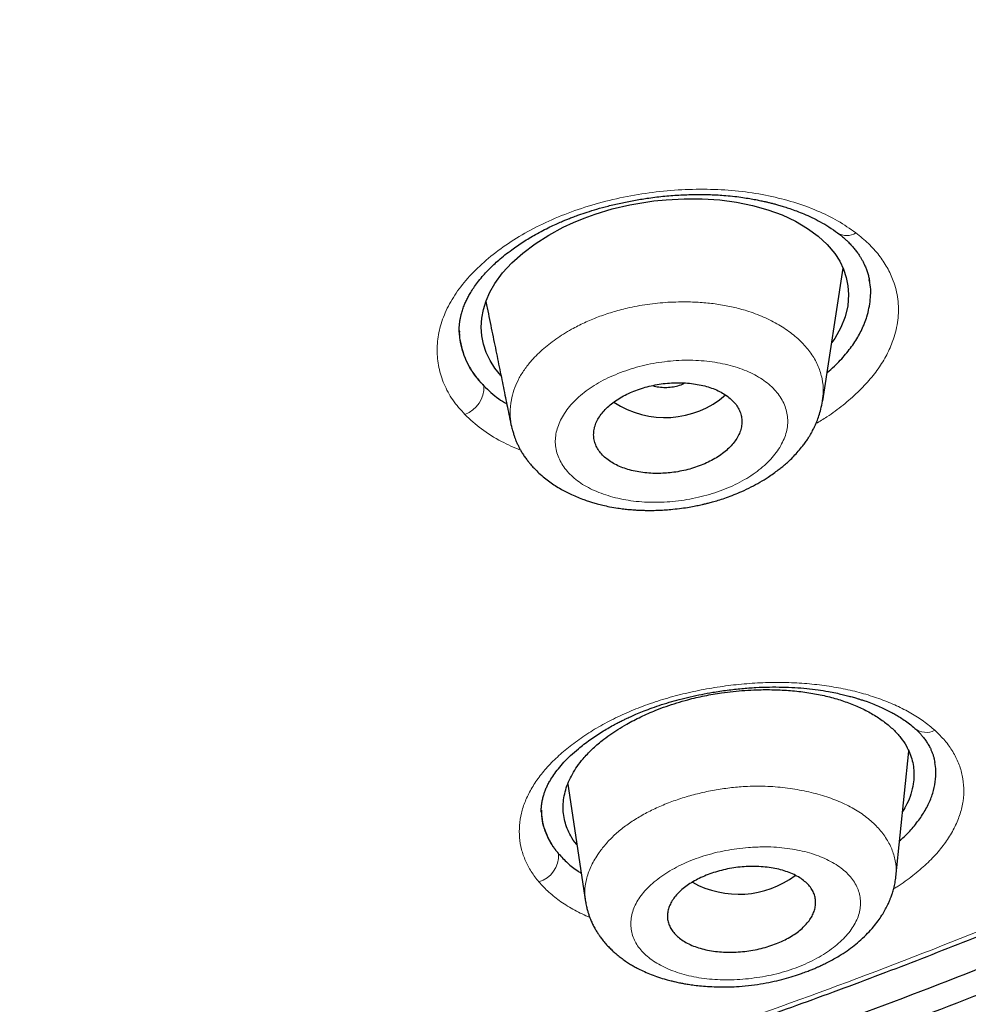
# Model space of a CAD drawing. Header units: millimetres. Extents: x 8 to 1170, y 12 to 886.
# Tile 289 of 656: x 782 to 794, y 794 to 806. Entities that reach past the tile are written whole.
import ezdxf

# ---------------------------------------------------------------- set-up
doc = ezdxf.new("R2010")
doc.units = ezdxf.units.MM

msp = doc.modelspace()

# ---------------------------------------------------------------- linework, layer by layer
at = {"color": 7, "linetype": 'Continuous', "lineweight": 30}
for p, q in [((792.098, 800.965), (792.344, 802.572)), ((787.693, 801.809), (787.693, 801.8)), ((792.243, 801.723), (792.207, 801.673)), ((792.091, 800.966), (792.09, 800.96)), ((788.324, 800.665), (788.323, 800.677)), ((792.983, 795.195), (793.139, 796.723)), ((789.006, 796.322), (789.223, 794.898)), ((788.688, 795.995), (788.688, 795.985)), ((792.98, 795.201), (792.979, 795.195))]:
    msp.add_line(p, q, dxfattribs=at)
at = {"color": 8, "linetype": 'Continuous', "lineweight": 0}
msp.add_line((788.016, 802.162), (788.013, 802.165), dxfattribs=at)
at = {"color": 7, "linetype": 'Continuous', "lineweight": 30, "flags": 128}
msp.add_lwpolyline([(788.197, 801.273), (788.197, 801.274), (788.125, 801.362), (788.065, 801.455), (788.018, 801.551), (787.985, 801.651), (787.965, 801.753), (787.958, 801.859), (787.965, 801.967), (787.985, 802.074), (788.018, 802.179), (788.064, 802.284), (788.124, 802.388), (788.218, 802.516), (788.331, 802.639), (788.462, 802.757), (788.612, 802.87), (788.777, 802.975), (788.953, 803.07), (789.077, 803.127), (789.206, 803.18), (789.34, 803.228), (789.546, 803.291), (789.758, 803.34), (789.903, 803.367), (790.05, 803.388), (790.2, 803.403), (790.418, 803.415), (790.635, 803.414), (790.848, 803.4), (791.051, 803.373), (791.247, 803.333), (791.431, 803.281), (791.604, 803.218), (791.765, 803.142), (791.912, 803.056), (792.041, 802.963), (792.151, 802.861), (792.243, 802.751), (792.303, 802.658), (792.349, 802.561), (792.383, 802.462), (792.403, 802.36), (792.41, 802.254), (792.4, 802.119), (792.369, 801.986), (792.317, 801.854), (792.243, 801.723), (792.243, 801.723)], dxfattribs=at)
at = {"color": 8, "linetype": 'Continuous', "lineweight": 0}
for centre, radius, start, end in [((792.387, 803.169), 0.201, 237.13, 303.7405), ((787.633, 801.134), 0.358, 290.9184, 2.1259), ((793.352, 797.171), 0.222, 231.3163, 297.6618), ((788.56, 795.459), 0.336, 286.737, 3.2644)]:
    msp.add_arc(centre, radius, start, end, dxfattribs=at)
at = {"color": 7, "linetype": 'Continuous', "lineweight": 30}
for centre, radius, start, end in [((790.185, 801.888), 1.124, 236.4918, 310.8005), ((791.078, 796.134), 1.146, 240.7306, 306.8262)]:
    msp.add_arc(centre, radius, start, end, dxfattribs=at)
for points, knots in [([(767.643, 873.98), (768.5, 873.977), (770.215, 873.972), (772.782, 873.862), (775.337, 873.677), (777.878, 873.413), (780.398, 873.069), (782.894, 872.648), (785.497, 872.122), (788.198, 871.476), (790.979, 870.694), (793.699, 869.81), (796.351, 868.828), (798.929, 867.75), (801.308, 866.635), (803.495, 865.5), (805.5, 864.361), (807.433, 863.16), (809.29, 861.899), (811.068, 860.58), (812.764, 859.205), (814.374, 857.778), (815.896, 856.301), (817.327, 854.777), (818.666, 853.209), (819.908, 851.6), (821.053, 849.953), (822.096, 848.27), (823.088, 846.46), (824.005, 844.519), (824.823, 842.447), (825.496, 840.347), (826.021, 838.223), (826.398, 836.081), (826.613, 834.028), (826.69, 832.073), (826.651, 830.218), (826.5, 828.365), (826.237, 826.518), (825.865, 824.678), (825.383, 822.851), (824.794, 821.039), (824.097, 819.245), (823.295, 817.474), (822.387, 815.728), (821.374, 814.011), (820.26, 812.326), (819.046, 810.677), (817.663, 808.976), (816.094, 807.235), (814.323, 805.467), (812.433, 803.763), (810.426, 802.13), (808.315, 800.566), (806.819, 799.59), (806.072, 799.102)], [0, 0, 0, 0, 0.017859, 0.035717, 0.053574, 0.07143, 0.089287, 0.107143, 0.125, 0.145832, 0.166666, 0.1875, 0.208333, 0.229166, 0.249999, 0.267856, 0.285713, 0.303571, 0.321429, 0.339287, 0.357144, 0.375001, 0.392858, 0.410715, 0.428572, 0.446429, 0.464286, 0.482143, 0.500002, 0.520835, 0.541668, 0.562501, 0.583334, 0.604167, 0.624999, 0.642856, 0.660713, 0.678571, 0.696428, 0.714286, 0.732144, 0.750003, 0.76786, 0.785718, 0.803575, 0.821433, 0.839289, 0.857146, 0.875003, 0.895835, 0.916668, 0.9375, 0.958333, 0.979167, 1, 1, 1, 1]), ([(766.714, 788.678), (767.321, 788.685), (768.534, 788.7), (770.35, 788.776), (772.161, 788.889), (773.966, 789.045), (775.764, 789.241), (777.554, 789.478), (779.281, 789.747), (780.943, 790.043), (782.541, 790.364), (784.126, 790.717), (785.696, 791.102), (787.253, 791.52), (788.845, 791.984), (790.467, 792.499), (792.114, 793.065), (793.731, 793.667), (795.321, 794.305), (796.881, 794.978), (798.415, 795.686), (799.878, 796.409), (801.272, 797.142), (802.593, 797.88), (803.884, 798.644), (805.144, 799.434), (806.372, 800.249), (807.604, 801.114), (808.834, 802.03), (810.055, 802.999), (811.233, 803.994), (812.369, 805.015), (813.462, 806.062), (814.514, 807.137), (815.496, 808.208), (816.407, 809.269), (817.248, 810.313), (818.045, 811.371), (818.798, 812.443), (819.507, 813.529), (820.192, 814.66), (820.847, 815.837), (821.468, 817.059), (822.035, 818.295), (822.548, 819.544), (823.009, 820.806), (823.417, 822.082), (823.761, 823.334), (824.045, 824.556), (824.273, 825.745), (824.453, 826.935), (824.585, 828.126), (824.669, 829.318), (824.706, 830.545), (824.691, 831.807), (824.619, 833.101), (824.49, 834.394), (824.304, 835.684), (824.061, 836.974), (823.761, 838.26), (823.417, 839.504), (823.033, 840.702), (822.615, 841.852), (822.153, 842.99), (821.646, 844.116), (821.093, 845.229), (820.505, 846.314), (819.883, 847.37), (819.23, 848.398), (818.538, 849.411), (817.805, 850.412), (817.032, 851.4), (816.219, 852.375), (815.369, 853.333), (814.47, 854.286), (813.525, 855.232), (812.529, 856.169), (811.497, 857.084), (810.429, 857.976), (809.324, 858.846), (808.201, 859.679), (807.062, 860.477), (805.91, 861.239), (804.727, 861.979), (803.513, 862.696), (802.267, 863.391), (800.991, 864.063), (799.689, 864.708), (798.346, 865.336), (796.964, 865.943), (795.539, 866.529), (794.092, 867.084), (792.623, 867.609), (791.132, 868.103), (789.644, 868.557), (788.162, 868.975), (786.687, 869.357), (785.196, 869.709), (783.688, 870.031), (782.164, 870.325), (780.624, 870.588), (779.071, 870.822), (777.487, 871.028), (775.875, 871.205), (774.236, 871.35), (772.594, 871.46), (770.949, 871.536), (769.3, 871.58), (768.2, 871.58), (767.65, 871.58)], [0, 0, 0, 0, 0.010081, 0.020137, 0.030179, 0.040216, 0.050257, 0.060311, 0.070335, 0.079491, 0.088633, 0.097767, 0.1069, 0.116039, 0.125192, 0.135253, 0.145282, 0.155288, 0.16528, 0.175267, 0.185259, 0.195301, 0.204496, 0.213673, 0.222839, 0.232002, 0.241168, 0.250345, 0.260322, 0.270285, 0.280246, 0.290212, 0.300194, 0.310203, 0.320293, 0.329526, 0.338727, 0.347904, 0.357065, 0.366218, 0.375372, 0.385323, 0.395264, 0.405207, 0.415162, 0.425139, 0.435149, 0.445226, 0.454443, 0.463632, 0.472801, 0.481959, 0.491116, 0.500279, 0.510233, 0.520184, 0.530144, 0.540125, 0.550137, 0.560192, 0.570258, 0.579448, 0.588609, 0.59775, 0.60688, 0.616007, 0.625139, 0.633867, 0.642594, 0.651329, 0.660077, 0.668845, 0.677642, 0.686473, 0.695244, 0.704395, 0.713529, 0.722653, 0.731774, 0.740899, 0.750037, 0.758756, 0.767483, 0.776222, 0.78498, 0.793764, 0.802579, 0.811433, 0.820208, 0.829363, 0.838502, 0.847632, 0.856762, 0.865897, 0.875044, 0.883755, 0.89247, 0.901196, 0.909939, 0.918704, 0.927499, 0.936329, 0.945126, 0.954305, 0.963462, 0.972602, 0.981734, 0.990864, 1, 1, 1, 1]), ([(824.209, 830.38), (824.196, 829.879), (824.17, 828.877), (824.034, 827.376), (823.827, 825.877), (823.542, 824.382), (823.181, 822.89), (822.752, 821.434), (822.263, 820.018), (821.719, 818.645), (821.109, 817.286), (820.435, 815.942), (819.683, 814.591), (818.851, 813.236), (817.936, 811.88), (816.952, 810.547), (815.899, 809.237), (814.777, 807.951), (813.613, 806.716), (812.414, 805.534), (811.185, 804.406), (809.904, 803.31), (808.57, 802.244), (807.162, 801.194), (805.679, 800.163), (804.118, 799.153), (802.503, 798.183), (800.834, 797.251), (799.115, 796.361), (797.388, 795.532), (795.662, 794.765), (793.941, 794.057), (792.191, 793.392), (790.41, 792.772), (788.568, 792.185), (786.664, 791.635), (784.697, 791.127), (782.702, 790.669), (780.678, 790.262), (778.629, 789.908), (776.602, 789.612), (774.607, 789.373), (772.65, 789.189), (770.69, 789.053), (768.727, 788.966), (766.72, 788.928), (764.671, 788.942), (762.582, 789.011), (760.5, 789.136), (758.424, 789.316), (756.356, 789.552), (754.344, 789.836), (752.392, 790.164), (750.502, 790.532), (748.637, 790.946), (746.796, 791.406), (744.936, 791.923), (743.063, 792.501), (741.181, 793.142), (739.337, 793.832), (737.529, 794.572), (735.759, 795.36), (734.062, 796.18), (732.442, 797.025), (730.899, 797.891), (729.405, 798.792), (727.957, 799.729), (726.526, 800.724), (725.116, 801.777), (723.734, 802.889), (722.411, 804.037), (721.149, 805.22), (719.944, 806.44), (718.822, 807.67), (717.782, 808.906), (716.824, 810.139), (715.928, 811.394), (715.095, 812.67), (714.309, 813.993), (713.575, 815.362), (712.899, 816.775), (712.296, 818.204), (711.767, 819.648), (711.311, 821.11), (710.934, 822.562), (710.636, 823.999), (710.411, 825.414), (710.256, 826.835), (710.165, 828.261), (710.163, 829.214), (710.162, 829.691)], [0, 0, 0, 0, 0.011647, 0.023279, 0.034914, 0.046569, 0.058262, 0.069997, 0.081033, 0.092045, 0.103046, 0.114051, 0.125075, 0.136674, 0.148268, 0.159874, 0.171507, 0.183184, 0.194903, 0.205931, 0.216944, 0.227954, 0.238974, 0.250018, 0.2616, 0.2732, 0.284834, 0.296518, 0.308264, 0.319998, 0.330999, 0.341975, 0.352941, 0.363907, 0.374886, 0.386463, 0.398058, 0.409684, 0.421356, 0.433089, 0.444843, 0.455871, 0.466863, 0.477832, 0.488791, 0.499751, 0.51144, 0.523115, 0.53479, 0.54648, 0.558201, 0.569925, 0.580927, 0.591892, 0.602833, 0.61376, 0.624687, 0.6364, 0.648087, 0.659761, 0.671439, 0.683135, 0.694871, 0.705904, 0.716895, 0.727858, 0.738804, 0.749746, 0.761426, 0.773081, 0.784724, 0.796373, 0.808043, 0.819784, 0.830839, 0.841857, 0.852852, 0.863839, 0.87483, 0.886496, 0.898127, 0.909738, 0.921348, 0.932974, 0.944696, 0.955762, 0.96681, 0.977856, 0.988914, 1, 1, 1, 1]), ([(710.696, 827.989), (710.697, 827.963), (710.701, 827.907), (710.707, 827.825), (710.713, 827.737), (710.718, 827.644), (710.725, 827.533), (710.734, 827.404), (710.744, 827.257), (710.757, 827.098), (710.771, 826.926), (710.787, 826.741), (710.806, 826.546), (710.827, 826.345), (710.856, 826.077), (710.895, 825.749), (710.946, 825.365), (711.001, 824.992), (711.058, 824.632), (711.118, 824.282), (711.181, 823.94), (711.265, 823.506), (711.377, 822.98), (711.521, 822.361), (711.683, 821.729), (711.862, 821.084), (712.061, 820.427), (712.274, 819.773), (712.502, 819.122), (712.71, 818.568), (712.891, 818.108), (713.042, 817.738), (713.202, 817.36), (713.37, 816.976), (713.534, 816.614), (713.692, 816.276), (713.839, 815.969), (713.988, 815.668), (714.136, 815.375), (714.258, 815.138), (714.354, 814.957), (714.422, 814.829), (714.488, 814.706), (714.549, 814.592), (714.605, 814.491), (714.65, 814.408), (714.688, 814.341), (714.718, 814.286), (714.749, 814.232), (714.781, 814.175), (714.815, 814.113), (714.861, 814.033), (714.918, 813.933), (714.989, 813.809), (715.069, 813.673), (715.156, 813.525), (715.251, 813.365), (715.354, 813.193), (715.482, 812.985), (715.631, 812.745), (715.8, 812.478), (715.97, 812.215), (716.14, 811.958), (716.309, 811.705), (716.475, 811.461), (716.638, 811.227), (716.796, 811.002), (716.951, 810.786), (717.1, 810.58), (717.235, 810.398), (717.354, 810.238), (717.46, 810.098), (717.559, 809.967), (717.652, 809.845), (717.741, 809.73), (717.834, 809.61), (717.937, 809.479), (718.053, 809.332), (718.178, 809.176), (718.313, 809.009), (718.457, 808.833), (718.612, 808.646), (718.776, 808.45), (718.948, 808.247), (719.182, 807.975), (719.48, 807.635), (719.758, 807.327), (719.953, 807.114), (720.06, 806.998), (720.169, 806.882), (720.278, 806.765), (720.387, 806.65), (720.494, 806.538), (720.598, 806.429), (720.696, 806.328), (720.787, 806.234), (720.868, 806.151), (720.938, 806.08), (721, 806.016), (721.059, 805.957), (721.118, 805.898), (721.183, 805.832), (721.258, 805.758), (721.344, 805.672), (721.443, 805.575), (721.554, 805.466), (721.678, 805.346), (721.835, 805.194), (722.022, 805.015), (722.234, 804.816), (722.444, 804.62), (722.653, 804.429), (722.892, 804.212), (723.161, 803.971), (723.46, 803.709), (723.757, 803.452), (724.058, 803.198), (724.365, 802.942), (724.645, 802.712), (724.896, 802.51), (725.117, 802.334), (725.341, 802.157), (725.568, 801.98), (725.791, 801.809), (726.005, 801.646), (726.206, 801.495), (726.393, 801.356), (726.558, 801.234), (726.7, 801.13), (726.823, 801.041), (726.939, 800.957), (727.057, 800.873), (727.195, 800.774), (727.36, 800.657), (727.553, 800.522), (727.76, 800.379), (727.981, 800.227), (728.214, 800.068), (728.456, 799.906), (728.747, 799.714), (729.08, 799.496), (729.443, 799.264), (729.788, 799.047), (730.115, 798.845), (730.438, 798.647), (730.784, 798.44), (731.157, 798.22), (731.562, 797.985), (731.978, 797.749), (732.405, 797.511), (732.841, 797.273), (733.216, 797.072), (733.525, 796.91), (733.766, 796.784), (734.005, 796.661), (734.242, 796.54), (734.477, 796.422), (734.678, 796.322), (734.842, 796.241), (734.962, 796.183), (735.064, 796.133), (735.144, 796.094), (735.203, 796.065), (735.247, 796.044), (735.291, 796.023), (735.342, 795.998), (735.407, 795.967), (735.486, 795.929), (735.58, 795.885), (735.687, 795.834), (735.808, 795.777), (735.94, 795.715), (736.079, 795.65), (736.221, 795.584), (736.482, 795.464), (736.86, 795.294), (737.346, 795.079), (737.818, 794.875), (738.276, 794.681), (738.729, 794.494), (739.178, 794.312), (739.626, 794.135), (740.154, 793.93), (740.764, 793.701), (741.459, 793.448), (742.237, 793.175), (743.1, 792.885), (744.052, 792.58), (745.012, 792.288), (745.956, 792.017), (746.884, 791.764), (747.793, 791.529), (748.708, 791.305), (749.629, 791.093), (750.554, 790.893), (751.484, 790.704), (752.45, 790.52), (753.452, 790.344), (754.489, 790.176), (755.53, 790.023), (756.574, 789.884), (757.622, 789.759), (758.674, 789.648), (759.728, 789.551), (760.786, 789.469), (761.846, 789.402), (762.901, 789.349), (763.953, 789.311), (765, 789.287), (766.049, 789.278), (767.074, 789.282), (768.072, 789.299), (769.043, 789.327), (770.012, 789.368), (770.98, 789.421), (771.946, 789.485), (772.91, 789.562), (773.905, 789.653), (774.93, 789.761), (775.984, 789.886), (777.034, 790.026), (778.081, 790.179), (779.125, 790.347), (780.165, 790.529), (781.202, 790.726), (782.234, 790.936), (783.26, 791.16), (784.275, 791.397), (785.278, 791.645), (786.269, 791.906), (787.253, 792.179), (788.256, 792.473), (789.276, 792.79), (790.313, 793.129), (791.34, 793.482), (792.357, 793.85), (793.364, 794.233), (794.175, 794.556), (794.794, 794.812), (795.227, 794.994), (795.657, 795.179), (796.086, 795.366), (796.517, 795.558), (796.921, 795.742), (797.301, 795.918), (797.658, 796.086), (798.022, 796.26), (798.392, 796.44), (798.767, 796.625), (799.121, 796.803), (799.445, 796.968), (799.735, 797.118), (800.008, 797.261), (800.265, 797.397), (800.453, 797.498), (800.576, 797.565), (800.635, 797.597), (800.685, 797.624), (800.726, 797.646), (800.757, 797.663), (800.784, 797.678), (800.815, 797.695), (800.856, 797.717), (800.908, 797.745), (800.966, 797.778), (801.03, 797.812), (801.113, 797.858), (801.218, 797.917), (801.347, 797.989), (801.488, 798.068), (801.639, 798.153), (801.8, 798.245), (801.97, 798.342), (802.243, 798.5), (802.61, 798.715), (803.083, 798.998), (803.558, 799.288), (804.034, 799.586), (804.495, 799.88), (805.031, 800.229), (805.638, 800.637), (806.326, 801.113), (807.009, 801.602), (807.691, 802.108), (808.362, 802.621), (809.02, 803.143), (809.665, 803.673), (810.299, 804.211), (810.84, 804.687), (811.294, 805.097), (811.665, 805.44), (812.036, 805.79), (812.41, 806.151), (812.722, 806.459), (812.973, 806.711), (813.162, 806.904), (813.353, 807.099), (813.542, 807.297), (813.727, 807.491), (813.902, 807.678), (814.064, 807.853), (814.212, 808.014), (814.347, 808.162), (814.468, 808.296), (814.579, 808.422), (814.688, 808.544), (814.8, 808.671), (814.917, 808.805), (815.04, 808.948), (815.169, 809.098), (815.305, 809.258), (815.448, 809.428), (815.638, 809.656), (815.867, 809.937), (816.13, 810.265), (816.384, 810.588), (816.627, 810.905), (816.881, 811.242), (817.144, 811.599), (817.417, 811.979), (817.684, 812.361), (817.927, 812.716), (818.147, 813.046), (818.346, 813.351), (818.545, 813.663), (818.734, 813.965), (818.913, 814.258), (819.082, 814.54), (819.253, 814.831), (819.425, 815.13), (819.575, 815.397), (819.701, 815.626), (819.801, 815.81), (819.893, 815.981), (819.977, 816.141), (820.054, 816.288), (820.118, 816.413), (820.172, 816.518), (820.216, 816.604), (820.256, 816.683), (820.292, 816.755), (820.327, 816.825), (820.364, 816.9), (820.406, 816.986), (820.452, 817.08), (820.502, 817.182), (820.553, 817.289), (820.607, 817.402), (820.662, 817.518), (820.717, 817.635), (820.772, 817.754), (820.868, 817.963), (821.004, 818.267), (821.179, 818.67), (821.35, 819.078), (821.514, 819.487), (821.669, 819.886), (821.814, 820.275), (821.95, 820.655), (822.079, 821.028), (822.228, 821.479), (822.395, 822.011), (822.574, 822.625), (822.74, 823.241), (822.893, 823.858), (823.033, 824.476), (823.159, 825.092), (823.266, 825.676), (823.356, 826.223), (823.413, 826.611), (823.448, 826.873), (823.467, 827.015), (823.486, 827.167), (823.505, 827.331), (823.525, 827.507), (823.545, 827.693), (823.565, 827.891), (823.585, 828.101), (823.604, 828.321), (823.623, 828.554), (823.64, 828.797), (823.656, 829.048), (823.669, 829.304), (823.681, 829.565), (823.691, 829.837), (823.698, 830.119), (823.701, 830.311), (823.703, 830.408)], [0, 0, 0, 0, 0.000488, 0.001066, 0.001741, 0.002496, 0.003291, 0.00439, 0.005557, 0.006789, 0.008184, 0.009655, 0.011202, 0.01282, 0.014437, 0.017594, 0.020657, 0.023626, 0.026502, 0.029284, 0.032003, 0.03472, 0.039702, 0.044684, 0.049665, 0.055002, 0.06034, 0.065677, 0.071014, 0.076351, 0.079353, 0.082419, 0.085553, 0.088756, 0.092028, 0.094647, 0.097245, 0.099785, 0.102267, 0.104691, 0.105802, 0.106901, 0.107971, 0.108943, 0.109807, 0.110563, 0.111081, 0.111533, 0.111981, 0.11247, 0.113, 0.113571, 0.11453, 0.115596, 0.116767, 0.118045, 0.119429, 0.12092, 0.122518, 0.124862, 0.127203, 0.129509, 0.13178, 0.134016, 0.136216, 0.138258, 0.140268, 0.142225, 0.14407, 0.145798, 0.147149, 0.148419, 0.149607, 0.150714, 0.151739, 0.152738, 0.153997, 0.155343, 0.156779, 0.158303, 0.159946, 0.161682, 0.163509, 0.165417, 0.167347, 0.171167, 0.17503, 0.176141, 0.177256, 0.178373, 0.179494, 0.180617, 0.181722, 0.182744, 0.183765, 0.184678, 0.185485, 0.186184, 0.186776, 0.187343, 0.187918, 0.188536, 0.189264, 0.190115, 0.191072, 0.192148, 0.193344, 0.194659, 0.196685, 0.198693, 0.200669, 0.202611, 0.20452, 0.2073, 0.210007, 0.212647, 0.215304, 0.218006, 0.220753, 0.222625, 0.224516, 0.226429, 0.228362, 0.230283, 0.232063, 0.233729, 0.235282, 0.236721, 0.237791, 0.238789, 0.239714, 0.240647, 0.241652, 0.243077, 0.244626, 0.246299, 0.24804, 0.249898, 0.251833, 0.253748, 0.256705, 0.259599, 0.26213, 0.264609, 0.267036, 0.269446, 0.272372, 0.27536, 0.27841, 0.281522, 0.284695, 0.287848, 0.289583, 0.291297, 0.292988, 0.294657, 0.296304, 0.297923, 0.298886, 0.299722, 0.300431, 0.301013, 0.301382, 0.30167, 0.301932, 0.302283, 0.302735, 0.303282, 0.303926, 0.304665, 0.305499, 0.306412, 0.307389, 0.308363, 0.309331, 0.312733, 0.316054, 0.319179, 0.32223, 0.325225, 0.32819, 0.331125, 0.33403, 0.338535, 0.343002, 0.347469, 0.353452, 0.359437, 0.365426, 0.371418, 0.376966, 0.382514, 0.388061, 0.39361, 0.399158, 0.404705, 0.410253, 0.416353, 0.42245, 0.42854, 0.434625, 0.440712, 0.446799, 0.452889, 0.458978, 0.465068, 0.471159, 0.477144, 0.483133, 0.489133, 0.495145, 0.500701, 0.506249, 0.511791, 0.517329, 0.522866, 0.528403, 0.53394, 0.540029, 0.546117, 0.552204, 0.558288, 0.564379, 0.570476, 0.576576, 0.582677, 0.58878, 0.594881, 0.600875, 0.606869, 0.612862, 0.618855, 0.625324, 0.631788, 0.638249, 0.644709, 0.651169, 0.65763, 0.660472, 0.663314, 0.666156, 0.668999, 0.671847, 0.674767, 0.677126, 0.679542, 0.682016, 0.684547, 0.687138, 0.689745, 0.691872, 0.693892, 0.695806, 0.697613, 0.699313, 0.6998, 0.70022, 0.700574, 0.700862, 0.701084, 0.701245, 0.701442, 0.70174, 0.702119, 0.702541, 0.702992, 0.703474, 0.704322, 0.705249, 0.706256, 0.707343, 0.70851, 0.709756, 0.711024, 0.714452, 0.717788, 0.72147, 0.725034, 0.728501, 0.73194, 0.737296, 0.742592, 0.748129, 0.753666, 0.759204, 0.764742, 0.770281, 0.775821, 0.781361, 0.784773, 0.788186, 0.791619, 0.795149, 0.798786, 0.800611, 0.802462, 0.804339, 0.806242, 0.80812, 0.809887, 0.811542, 0.813083, 0.814444, 0.815702, 0.816858, 0.817946, 0.819118, 0.820392, 0.821685, 0.823069, 0.824542, 0.826106, 0.827759, 0.830798, 0.833774, 0.836686, 0.839533, 0.842315, 0.845704, 0.849058, 0.852412, 0.855765, 0.8584, 0.861034, 0.863715, 0.866488, 0.868845, 0.871264, 0.873746, 0.876293, 0.878903, 0.880556, 0.882105, 0.883551, 0.884893, 0.886131, 0.887265, 0.888048, 0.888771, 0.889431, 0.890028, 0.890573, 0.891188, 0.891905, 0.892724, 0.893546, 0.894449, 0.895404, 0.896369, 0.897344, 0.898329, 0.899323, 0.90255, 0.905876, 0.90928, 0.912637, 0.915923, 0.91908, 0.922167, 0.925186, 0.928182, 0.933133, 0.93808, 0.943026, 0.947971, 0.952916, 0.957858, 0.962729, 0.966856, 0.970915, 0.971971, 0.973092, 0.974302, 0.975603, 0.976992, 0.978472, 0.980041, 0.9817, 0.98345, 0.98529, 0.98722, 0.989241, 0.99123, 0.9933, 0.995451, 0.997685, 1, 1, 1, 1]), ([(787.692, 801.798), (787.691, 801.811), (787.691, 801.835), (787.693, 801.875), (787.697, 801.917), (787.704, 801.957), (787.712, 801.995), (787.723, 802.04), (787.739, 802.091), (787.76, 802.143), (787.783, 802.194), (787.809, 802.243), (787.839, 802.295), (787.878, 802.354), (787.927, 802.419), (787.98, 802.483), (788.029, 802.536), (788.071, 802.579), (788.116, 802.623), (788.174, 802.675), (788.246, 802.735), (788.343, 802.809), (788.465, 802.893), (788.593, 802.97), (788.703, 803.029), (788.786, 803.071), (788.861, 803.106), (788.926, 803.135), (788.981, 803.158), (789.031, 803.178), (789.084, 803.198), (789.154, 803.224), (789.247, 803.255), (789.364, 803.291), (789.5, 803.329), (789.649, 803.364), (789.807, 803.395), (789.978, 803.423), (790.16, 803.446), (790.354, 803.461), (790.546, 803.468), (790.736, 803.466), (790.898, 803.457), (791.028, 803.444), (791.125, 803.431), (791.209, 803.418), (791.282, 803.405), (791.344, 803.392), (791.395, 803.381), (791.44, 803.371), (791.483, 803.36), (791.528, 803.348), (791.578, 803.334), (791.637, 803.316), (791.705, 803.294), (791.784, 803.265), (791.873, 803.23), (791.97, 803.187), (792.072, 803.134), (792.178, 803.073), (792.243, 803.026), (792.278, 803.001)], [0, 0, 0, 0, 0.015326, 0.028787, 0.040467, 0.051622, 0.062791, 0.07397, 0.091258, 0.107978, 0.122816, 0.136526, 0.151488, 0.168239, 0.187378, 0.207995, 0.223447, 0.233673, 0.245844, 0.261324, 0.280005, 0.299533, 0.33003, 0.360301, 0.377402, 0.393286, 0.406981, 0.418475, 0.427765, 0.43544, 0.444279, 0.454645, 0.470846, 0.489778, 0.511451, 0.535472, 0.559845, 0.584287, 0.613683, 0.643125, 0.672583, 0.702036, 0.731502, 0.7491, 0.764954, 0.779067, 0.791436, 0.802061, 0.810939, 0.818114, 0.826013, 0.833847, 0.843028, 0.853666, 0.866735, 0.882451, 0.900802, 0.921767, 0.945315, 0.971409, 1, 1, 1, 1]), ([(792.278, 803.001), (792.294, 802.988), (792.325, 802.964), (792.364, 802.93), (792.395, 802.902), (792.418, 802.878), (792.44, 802.855), (792.465, 802.827), (792.494, 802.791), (792.524, 802.752), (792.548, 802.716), (792.568, 802.682), (792.587, 802.648), (792.605, 802.611), (792.623, 802.568), (792.641, 802.518), (792.654, 802.47), (792.66, 802.438), (792.663, 802.422)], [0, 0, 0, 0, 0.074984, 0.138365, 0.190209, 0.231482, 0.271855, 0.313919, 0.383451, 0.450957, 0.51083, 0.565216, 0.62354, 0.685897, 0.751946, 0.822877, 0.905161, 1, 1, 1, 1]), ([(792.151, 801.309), (792.181, 801.335), (792.264, 801.406), (792.377, 801.53), (792.49, 801.679), (792.576, 801.831), (792.643, 802.003), (792.678, 802.192), (792.684, 802.344), (792.662, 802.423), (792.659, 802.437)], [0, 0, 0, 0, 0.075028, 0.209551, 0.34222, 0.474501, 0.607874, 0.785351, 0.962179, 1, 1, 1, 1]), ([(788.014, 802.169), (788.02, 802.143), (788.044, 802.024), (788.087, 801.814), (788.142, 801.544), (788.195, 801.286), (788.245, 801.04), (788.286, 800.838), (788.311, 800.718), (788.319, 800.676)], [0, 0, 0, 0, 0.051837, 0.241515, 0.423719, 0.595396, 0.759866, 0.917129, 1, 1, 1, 1]), ([(787.692, 801.819), (787.692, 801.812), (787.69, 801.757), (787.708, 801.656), (787.745, 801.519), (787.805, 801.388), (787.885, 801.263), (787.955, 801.186), (787.991, 801.148)], [0, 0, 0, 0, 0.028483, 0.225435, 0.421106, 0.614303, 0.806702, 1, 1, 1, 1]), ([(787.991, 801.148), (788.046, 801.093), (788.127, 801.015), (788.234, 800.951), (788.267, 800.931)], [0, 0, 0, 0, 0.690628, 1, 1, 1, 1]), ([(790.115, 800.087), (790.144, 800.088), (790.203, 800.09), (790.294, 800.1), (790.389, 800.116), (790.485, 800.139), (790.578, 800.168), (790.668, 800.203), (790.751, 800.243), (790.829, 800.288), (790.899, 800.339), (790.961, 800.393), (791.014, 800.45), (791.057, 800.51), (791.089, 800.572), (791.11, 800.635), (791.119, 800.698), (791.116, 800.76), (791.101, 800.821), (791.075, 800.879), (791.038, 800.934), (790.99, 800.985), (790.932, 801.031), (790.866, 801.071), (790.791, 801.107), (790.71, 801.136), (790.623, 801.158), (790.531, 801.174), (790.436, 801.184), (790.338, 801.187), (790.239, 801.183), (790.14, 801.172), (790.042, 801.155), (789.946, 801.132), (789.853, 801.102), (789.765, 801.067), (789.681, 801.026), (789.604, 800.981), (789.534, 800.93), (789.473, 800.876), (789.421, 800.818), (789.379, 800.758), (789.347, 800.696), (789.327, 800.633), (789.319, 800.57), (789.323, 800.508), (789.338, 800.447), (789.365, 800.389), (789.403, 800.335), (789.452, 800.284), (789.51, 800.239), (789.577, 800.198), (789.652, 800.163), (789.734, 800.135), (789.823, 800.112), (789.917, 800.097), (790.014, 800.087), (790.081, 800.087), (790.115, 800.087)], [0, 0, 0, 0, 0.015554, 0.031108, 0.048486, 0.065918, 0.083295, 0.1008, 0.118362, 0.135868, 0.153669, 0.17153, 0.189333, 0.207472, 0.225671, 0.243812, 0.262172, 0.280593, 0.298955, 0.317319, 0.335743, 0.354108, 0.372264, 0.390477, 0.408633, 0.426466, 0.444354, 0.462186, 0.479722, 0.49731, 0.514844, 0.532228, 0.549666, 0.567049, 0.584493, 0.601993, 0.619437, 0.637135, 0.654891, 0.672589, 0.690627, 0.708726, 0.726766, 0.745077, 0.763449, 0.781761, 0.80015, 0.818598, 0.836988, 0.855228, 0.873524, 0.891764, 0.909779, 0.92785, 0.945864, 0.963891, 0.981975, 1, 1, 1, 1]), ([(790.036, 801.153), (790.037, 801.152), (790.059, 801.143), (790.111, 801.134), (790.189, 801.127), (790.268, 801.132), (790.343, 801.149), (790.397, 801.166), (790.421, 801.181), (790.425, 801.183)], [0, 0, 0, 0, 0.002549, 0.194483, 0.386416, 0.578424, 0.770431, 0.962365, 1, 1, 1, 1]), ([(788.324, 800.665), (788.328, 800.646), (788.336, 800.612), (788.35, 800.565), (788.362, 800.527), (788.373, 800.498), (788.383, 800.475), (788.391, 800.456), (788.4, 800.438), (788.409, 800.418), (788.421, 800.394), (788.439, 800.362), (788.463, 800.322), (788.49, 800.281), (788.518, 800.244), (788.542, 800.213), (788.564, 800.188), (788.585, 800.164), (788.615, 800.132), (788.661, 800.087), (788.722, 800.034), (788.788, 799.984), (788.855, 799.938), (788.921, 799.898), (788.988, 799.862), (789.056, 799.829), (789.127, 799.798), (789.195, 799.772), (789.255, 799.751), (789.309, 799.734), (789.367, 799.718), (789.436, 799.7), (789.519, 799.682), (789.604, 799.668), (789.684, 799.657), (789.749, 799.65), (789.804, 799.646), (789.847, 799.643), (789.881, 799.641), (789.916, 799.64), (789.961, 799.639), (790.022, 799.639), (790.096, 799.64), (790.175, 799.644), (790.264, 799.651), (790.358, 799.661), (790.453, 799.674), (790.534, 799.688), (790.594, 799.701), (790.639, 799.71), (790.678, 799.72), (790.724, 799.731), (790.782, 799.747), (790.852, 799.768), (790.935, 799.796), (791.024, 799.829), (791.124, 799.872), (791.23, 799.922), (791.336, 799.98), (791.426, 800.035), (791.499, 800.085), (791.554, 800.126), (791.602, 800.163), (791.647, 800.201), (791.696, 800.245), (791.749, 800.297), (791.803, 800.356), (791.85, 800.413), (791.888, 800.464), (791.916, 800.505), (791.938, 800.54), (791.954, 800.568), (791.968, 800.594), (791.984, 800.624), (792.004, 800.665), (792.027, 800.719), (792.052, 800.787), (792.077, 800.869), (792.087, 800.93), (792.093, 800.963)], [0, 0, 0, 0, 0.01335, 0.024502, 0.033457, 0.040764, 0.045642, 0.05014, 0.05479, 0.059589, 0.064545, 0.073452, 0.084103, 0.096134, 0.107188, 0.115598, 0.122522, 0.129598, 0.136841, 0.153024, 0.172972, 0.190834, 0.207971, 0.226446, 0.242194, 0.257615, 0.27516, 0.291651, 0.303626, 0.314708, 0.326845, 0.341126, 0.358188, 0.378012, 0.392602, 0.405688, 0.416368, 0.424651, 0.430545, 0.435823, 0.44473, 0.45647, 0.47104, 0.486793, 0.5018, 0.521557, 0.539861, 0.555969, 0.568039, 0.57474, 0.581917, 0.590866, 0.601597, 0.615969, 0.632648, 0.65162, 0.671134, 0.696364, 0.720698, 0.744132, 0.761092, 0.775782, 0.787162, 0.79894, 0.813038, 0.828911, 0.846077, 0.864543, 0.877339, 0.888557, 0.89776, 0.904927, 0.910319, 0.916998, 0.927868, 0.941847, 0.958539, 0.977907, 1, 1, 1, 1]), ([(806.072, 799.102), (805.636, 798.83), (804.765, 798.287), (803.418, 797.506), (802.041, 796.75), (800.634, 796.022), (799.201, 795.324), (797.743, 794.656), (796.211, 793.998), (794.601, 793.352), (792.913, 792.723), (791.199, 792.134), (789.46, 791.584), (787.751, 791.089), (786.077, 790.645), (784.443, 790.25), (782.795, 789.889), (781.132, 789.561), (779.457, 789.268), (777.772, 789.01), (776.355, 788.823), (775.208, 788.69), (774.327, 788.598), (773.426, 788.514), (772.491, 788.438), (771.52, 788.369), (770.641, 788.315), (769.875, 788.276), (769.24, 788.248), (768.636, 788.228), (768.111, 788.215), (767.673, 788.207), (767.314, 788.202), (766.986, 788.199), (766.776, 788.198), (766.674, 788.197)], [0, 0, 0, 0, 0.039965, 0.079929, 0.119922, 0.160016, 0.200089, 0.23998, 0.27989, 0.323933, 0.367928, 0.411888, 0.455897, 0.499945, 0.539967, 0.579932, 0.619887, 0.659888, 0.699966, 0.740007, 0.779935, 0.800437, 0.821039, 0.842058, 0.863869, 0.886742, 0.91016, 0.92548, 0.94039, 0.954618, 0.96777, 0.977052, 0.985307, 0.992835, 1, 1, 1, 1]), ([(788.686, 795.984), (788.686, 796.002), (788.686, 796.037), (788.692, 796.09), (788.702, 796.144), (788.715, 796.19), (788.73, 796.234), (788.746, 796.274), (788.767, 796.319), (788.796, 796.371), (788.837, 796.435), (788.892, 796.51), (788.96, 796.588), (789.041, 796.669), (789.123, 796.742), (789.202, 796.806), (789.274, 796.858), (789.346, 796.908), (789.419, 796.955), (789.49, 796.997), (789.556, 797.034), (789.615, 797.066), (789.666, 797.091), (789.714, 797.115), (789.769, 797.14), (789.835, 797.17), (789.915, 797.203), (790.008, 797.239), (790.117, 797.277), (790.235, 797.314), (790.361, 797.349), (790.492, 797.382), (790.627, 797.41), (790.777, 797.438), (790.939, 797.462), (791.114, 797.481), (791.284, 797.494), (791.449, 797.5), (791.607, 797.499), (791.758, 797.493), (791.903, 797.482), (792.038, 797.465), (792.155, 797.447), (792.252, 797.428), (792.33, 797.41), (792.396, 797.394), (792.444, 797.381), (792.48, 797.371), (792.51, 797.362), (792.545, 797.351), (792.587, 797.338), (792.645, 797.318), (792.715, 797.292), (792.79, 797.26), (792.859, 797.228), (792.918, 797.198), (792.973, 797.169), (793.028, 797.136), (793.088, 797.097), (793.152, 797.051), (793.192, 797.016), (793.213, 796.998)], [0, 0, 0, 0, 0.0218477, 0.0411809, 0.0580503, 0.0730101, 0.0862543, 0.1014567, 0.1155741, 0.1302912, 0.1522054, 0.1754842, 0.1993942, 0.2239806, 0.2500386, 0.2670929, 0.2844168, 0.3009376, 0.3165642, 0.3312937, 0.3449289, 0.3563898, 0.3655096, 0.3737681, 0.3835024, 0.3952909, 0.4091361, 0.4250441, 0.443023, 0.4630858, 0.4823626, 0.5031689, 0.524139, 0.5447912, 0.5718122, 0.5982234, 0.6239993, 0.6491185, 0.6735652, 0.6973302, 0.7204213, 0.7429145, 0.7641236, 0.7798875, 0.7937433, 0.8056848, 0.8157075, 0.8210238, 0.826134, 0.8327956, 0.8411384, 0.8511607, 0.867753, 0.8841624, 0.8998956, 0.9149478, 0.9270004, 0.9413999, 0.958397, 0.9779484, 1, 1, 1, 1]), ([(789.118, 795.587), (789.116, 795.589), (789.085, 795.623), (789.045, 795.689), (788.999, 795.783), (788.97, 795.872), (788.953, 795.964), (788.949, 796.059), (788.958, 796.155), (788.98, 796.252), (789.014, 796.349), (789.061, 796.444), (789.12, 796.538), (789.197, 796.638), (789.297, 796.743), (789.407, 796.839), (789.515, 796.919), (789.614, 796.985), (789.739, 797.06), (789.891, 797.139), (790.052, 797.21), (790.199, 797.265), (790.328, 797.307), (790.483, 797.352), (790.664, 797.394), (790.849, 797.426), (791.012, 797.447), (791.154, 797.459), (791.319, 797.467), (791.505, 797.468), (791.708, 797.457), (791.905, 797.435), (792.092, 797.401), (792.269, 797.356), (792.433, 797.301), (792.586, 797.235), (792.725, 797.159), (792.849, 797.075), (792.956, 796.984), (793.044, 796.887), (793.109, 796.79), (793.154, 796.696), (793.184, 796.606), (793.201, 796.514), (793.205, 796.42), (793.195, 796.316), (793.168, 796.203), (793.125, 796.091), (793.083, 796.022), (793.064, 795.992)], [0, 0, 0, 0, 0.001514, 0.026432, 0.04655, 0.066529, 0.086486, 0.10654, 0.126807, 0.14735, 0.167535, 0.187484, 0.207325, 0.227184, 0.252282, 0.277209, 0.293863, 0.310632, 0.32759, 0.353044, 0.378091, 0.394695, 0.411313, 0.428025, 0.452856, 0.477702, 0.49441, 0.511322, 0.528511, 0.553566, 0.578729, 0.603969, 0.628922, 0.653899, 0.678811, 0.703891, 0.729369, 0.754811, 0.779878, 0.804794, 0.829785, 0.849928, 0.869923, 0.889884, 0.909931, 0.930179, 0.955781, 0.980938, 1, 1, 1, 1]), ([(793.213, 796.998), (793.227, 796.985), (793.253, 796.961), (793.284, 796.928), (793.308, 796.899), (793.327, 796.876), (793.342, 796.854), (793.356, 796.834), (793.37, 796.813), (793.383, 796.79), (793.398, 796.763), (793.414, 796.73), (793.428, 796.693), (793.44, 796.657), (793.45, 796.621), (793.454, 796.598), (793.456, 796.586)], [0, 0, 0, 0, 0.097598, 0.181399, 0.251463, 0.307828, 0.35052, 0.405989, 0.455542, 0.507355, 0.5715, 0.647991, 0.732885, 0.819888, 0.908925, 1, 1, 1, 1]), ([(793.028, 795.636), (793.042, 795.647), (793.105, 795.7), (793.197, 795.801), (793.3, 795.935), (793.378, 796.073), (793.434, 796.211), (793.465, 796.349), (793.473, 796.475), (793.461, 796.553), (793.455, 796.586)], [0, 0, 0, 0, 0.040616, 0.182797, 0.324692, 0.467829, 0.609731, 0.751267, 0.893868, 1, 1, 1, 1]), ([(788.688, 796.005), (788.688, 795.988), (788.687, 795.929), (788.707, 795.829), (788.748, 795.706), (788.81, 795.588), (788.867, 795.515), (788.896, 795.478)], [0, 0, 0, 0, 0.086625, 0.317117, 0.544908, 0.771896, 1, 1, 1, 1]), ([(788.896, 795.478), (788.931, 795.441), (789, 795.366), (789.095, 795.289), (789.158, 795.251), (789.17, 795.243)], [0, 0, 0, 0, 0.445249, 0.888398, 1, 1, 1, 1]), ([(790.376, 794.444), (790.358, 794.459), (790.322, 794.487), (790.28, 794.535), (790.247, 794.586), (790.225, 794.641), (790.214, 794.697), (790.215, 794.754), (790.226, 794.812), (790.248, 794.869), (790.281, 794.925), (790.323, 794.98), (790.375, 795.032), (790.435, 795.082), (790.504, 795.128), (790.58, 795.171), (790.663, 795.21), (790.751, 795.243), (790.845, 795.272), (790.943, 795.295), (791.044, 795.312), (791.146, 795.323), (791.248, 795.326), (791.35, 795.323), (791.448, 795.313), (791.543, 795.297), (791.631, 795.273), (791.713, 795.244), (791.786, 795.208), (791.851, 795.167), (791.905, 795.122), (791.949, 795.073), (791.981, 795.02), (792.003, 794.966), (792.012, 794.909), (792.011, 794.852), (791.999, 794.794), (791.976, 794.737), (791.943, 794.681), (791.9, 794.627), (791.847, 794.574), (791.787, 794.525), (791.718, 794.479), (791.641, 794.436), (791.558, 794.398), (791.469, 794.364), (791.375, 794.336), (791.277, 794.314), (791.176, 794.297), (791.073, 794.287), (790.971, 794.284), (790.87, 794.287), (790.772, 794.298), (790.678, 794.315), (790.591, 794.338), (790.51, 794.368), (790.437, 794.403), (790.396, 794.431), (790.376, 794.444)], [0, 0, 0, 0, 0.017712, 0.035424, 0.053587, 0.071804, 0.089966, 0.107641, 0.125369, 0.143042, 0.160324, 0.177658, 0.194938, 0.212077, 0.229269, 0.246406, 0.263718, 0.281087, 0.298399, 0.316143, 0.333948, 0.351694, 0.369946, 0.388261, 0.406515, 0.425109, 0.443766, 0.462362, 0.480971, 0.49964, 0.51825, 0.536553, 0.554913, 0.573216, 0.591042, 0.608921, 0.626746, 0.644129, 0.661563, 0.678943, 0.696092, 0.713293, 0.73044, 0.747663, 0.764943, 0.782166, 0.799758, 0.817409, 0.835003, 0.853104, 0.871269, 0.889373, 0.907797, 0.926283, 0.944709, 0.963119, 0.981588, 1, 1, 1, 1]), ([(789.222, 794.902), (789.226, 794.881), (789.232, 794.844), (789.245, 794.794), (789.257, 794.752), (789.272, 794.71), (789.291, 794.663), (789.314, 794.614), (789.339, 794.567), (789.365, 794.525), (789.391, 794.485), (789.421, 794.444), (789.457, 794.399), (789.497, 794.355), (789.538, 794.314), (789.578, 794.277), (789.619, 794.243), (789.666, 794.206), (789.717, 794.171), (789.767, 794.139), (789.814, 794.111), (789.87, 794.081), (789.938, 794.049), (790.019, 794.015), (790.106, 793.983), (790.187, 793.958), (790.253, 793.941), (790.297, 793.93), (790.331, 793.922), (790.366, 793.915), (790.412, 793.906), (790.471, 793.896), (790.544, 793.886), (790.63, 793.876), (790.729, 793.869), (790.842, 793.865), (790.961, 793.865), (791.093, 793.871), (791.231, 793.885), (791.374, 793.906), (791.506, 793.932), (791.628, 793.962), (791.738, 793.994), (791.83, 794.024), (791.902, 794.051), (791.954, 794.071), (791.996, 794.088), (792.031, 794.103), (792.067, 794.12), (792.112, 794.141), (792.169, 794.169), (792.232, 794.203), (792.309, 794.248), (792.391, 794.302), (792.479, 794.367), (792.562, 794.437), (792.641, 794.513), (792.71, 794.59), (792.767, 794.662), (792.813, 794.73), (792.851, 794.793), (792.876, 794.842), (792.893, 794.876), (792.903, 794.898), (792.914, 794.926), (792.928, 794.961), (792.944, 795.006), (792.96, 795.062), (792.975, 795.129), (792.981, 795.177), (792.984, 795.203)], [0, 0, 0, 0, 0.013844, 0.025155, 0.034176, 0.044215, 0.056303, 0.068513, 0.08124, 0.092333, 0.102299, 0.113424, 0.127076, 0.141744, 0.154418, 0.166273, 0.177967, 0.191521, 0.206136, 0.218608, 0.229573, 0.241893, 0.259787, 0.278808, 0.298134, 0.317611, 0.330263, 0.339274, 0.344988, 0.351389, 0.360951, 0.372941, 0.387353, 0.404177, 0.423406, 0.445034, 0.468118, 0.490366, 0.518589, 0.54513, 0.57, 0.593208, 0.614753, 0.634634, 0.647753, 0.658627, 0.667254, 0.673779, 0.680547, 0.690211, 0.702784, 0.717779, 0.732574, 0.755942, 0.7778, 0.800439, 0.824609, 0.847238, 0.867783, 0.886337, 0.902994, 0.917883, 0.923217, 0.928442, 0.934505, 0.94289, 0.953626, 0.966723, 0.982184, 1, 1, 1, 1])]:
    msp.add_open_spline(points, degree=3, knots=knots, dxfattribs=at)
at = {"color": 8, "linetype": 'Continuous', "lineweight": 0}
for points, knots in [([(710.889, 829.561), (710.891, 829.064), (710.895, 828.069), (710.997, 826.579), (711.17, 825.093), (711.422, 823.611), (711.749, 822.135), (712.142, 820.701), (712.595, 819.312), (713.101, 817.967), (713.672, 816.638), (714.307, 815.324), (715.017, 814.003), (715.808, 812.677), (716.682, 811.35), (717.627, 810.045), (718.641, 808.762), (719.724, 807.503), (720.848, 806.297), (722.006, 805.146), (723.191, 804.051), (724.427, 802.988), (725.714, 801.956), (727.078, 800.938), (728.522, 799.937), (730.046, 798.955), (731.623, 798.014), (733.253, 797.112), (734.931, 796.255), (736.614, 795.46), (738.296, 794.726), (739.975, 794.05), (741.686, 793.417), (743.429, 792.826), (745.239, 792.268), (747.113, 791.747), (749.052, 791.266), (751.018, 790.837), (753.011, 790.459), (755.027, 790.134), (757.019, 789.868), (758.98, 789.658), (760.906, 789.5), (762.838, 789.39), (764.775, 789.329), (766.755, 789.316), (768.775, 789.355), (770.832, 789.448), (772.884, 789.596), (774.931, 789.799), (776.974, 790.056), (778.969, 790.36), (780.911, 790.709), (782.794, 791.097), (784.654, 791.53), (786.49, 792.009), (788.339, 792.543), (790.196, 793.136), (792.057, 793.788), (793.882, 794.488), (795.673, 795.235), (797.432, 796.032), (799.124, 796.86), (800.747, 797.715), (802.294, 798.591), (803.794, 799.501), (805.249, 800.447), (806.686, 801.447), (808.101, 802.503), (809.488, 803.616), (810.817, 804.765), (812.09, 805.948), (813.306, 807.167), (814.441, 808.395), (815.495, 809.626), (816.468, 810.853), (817.38, 812.1), (818.23, 813.367), (819.037, 814.682), (819.794, 816.045), (820.496, 817.455), (821.126, 818.881), (821.683, 820.324), (822.168, 821.783), (822.571, 823.226), (822.897, 824.647), (823.149, 826.042), (823.332, 827.439), (823.453, 828.84), (823.476, 829.774), (823.488, 830.242)], [0, 0, 0, 0, 0.0117137, 0.0234149, 0.0351216, 0.0468522, 0.0586247, 0.070364, 0.0813631, 0.0923367, 0.1032992, 0.1142649, 0.1252481, 0.1368316, 0.148424, 0.1600419, 0.1717018, 0.1834199, 0.1951477, 0.206154, 0.2171342, 0.2281014, 0.2390684, 0.2500482, 0.2616874, 0.2733323, 0.2849979, 0.2966994, 0.3084517, 0.3201468, 0.3311024, 0.3420458, 0.3529893, 0.3639449, 0.3749251, 0.3865672, 0.398212, 0.409874, 0.4215681, 0.4333088, 0.4450345, 0.4560332, 0.4670091, 0.4779743, 0.4889413, 0.4999221, 0.5115701, 0.5232038, 0.5348379, 0.5464871, 0.5581659, 0.5699121, 0.5809668, 0.5919838, 0.6029753, 0.6139537, 0.6249313, 0.6365724, 0.6481884, 0.6597941, 0.6714039, 0.6830322, 0.6947667, 0.7058318, 0.7168559, 0.7278515, 0.7388313, 0.7498078, 0.7614587, 0.7730925, 0.7847248, 0.7963708, 0.8080459, 0.8197857, 0.8308292, 0.8418316, 0.8528066, 0.8637681, 0.8747299, 0.8864319, 0.8981149, 0.9097963, 0.9214933, 0.9332235, 0.9449736, 0.9560095, 0.967015, 0.9780052, 0.9889952, 1, 1, 1, 1]), ([(787.761, 800.8), (787.709, 800.858), (787.606, 800.974), (787.502, 801.167), (787.438, 801.37), (787.416, 801.58), (787.438, 801.794), (787.504, 802.008), (787.613, 802.221), (787.766, 802.428), (787.96, 802.625), (788.188, 802.811), (788.448, 802.98), (788.736, 803.13), (789.048, 803.26), (789.38, 803.366), (789.726, 803.446), (790.079, 803.502), (790.433, 803.53), (790.782, 803.532), (791.121, 803.507), (791.446, 803.454), (791.751, 803.376), (792.031, 803.274), (792.285, 803.151), (792.427, 803.052), (792.498, 803.003)], [0, 0, 0, 0, 0.041514, 0.082972, 0.125017, 0.166952, 0.20839, 0.249971, 0.291632, 0.333136, 0.375189, 0.417225, 0.458646, 0.500136, 0.541766, 0.58317, 0.625071, 0.666866, 0.708334, 0.750133, 0.791596, 0.833033, 0.875122, 0.916781, 0.9582, 1, 1, 1, 1]), ([(792.498, 803.003), (792.551, 802.96), (792.656, 802.875), (792.782, 802.733), (792.883, 802.581), (792.964, 802.404), (793.015, 802.201), (793.018, 801.972), (792.975, 801.76), (792.899, 801.567), (792.802, 801.397), (792.677, 801.23), (792.525, 801.069), (792.348, 800.915), (792.178, 800.787), (792.06, 800.717), (792.015, 800.69)], [0, 0, 0, 0, 0.068757, 0.136885, 0.2051, 0.27411, 0.365725, 0.456294, 0.547452, 0.615712, 0.683501, 0.75158, 0.820696, 0.889947, 0.958076, 1, 1, 1, 1]), ([(788.323, 800.677), (788.316, 800.724), (788.302, 800.822), (788.317, 800.964), (788.352, 801.096), (788.401, 801.215), (788.468, 801.33), (788.563, 801.454), (788.693, 801.585), (788.86, 801.717), (789.035, 801.826), (789.208, 801.914), (789.373, 801.984), (789.546, 802.043), (789.745, 802.096), (789.971, 802.138), (790.222, 802.164), (790.389, 802.165), (790.472, 802.165)], [0, 0, 0, 0, 0.064428, 0.136337, 0.190212, 0.243964, 0.297575, 0.351214, 0.423221, 0.495664, 0.568241, 0.622574, 0.676665, 0.730429, 0.784018, 0.855751, 0.927798, 1, 1, 1, 1]), ([(790.472, 802.165), (790.534, 802.163), (790.658, 802.158), (790.838, 802.136), (791.012, 802.103), (791.195, 802.054), (791.383, 801.984), (791.567, 801.891), (791.728, 801.782), (791.863, 801.66), (791.971, 801.527), (792.049, 801.385), (792.093, 801.234), (792.109, 801.093), (792.096, 801.003), (792.091, 800.966)], [0, 0, 0, 0, 0.064747, 0.129392, 0.193896, 0.258261, 0.343888, 0.429401, 0.514761, 0.599876, 0.68467, 0.769282, 0.854283, 0.939603, 1, 1, 1, 1]), ([(787.693, 801.79), (787.693, 801.786), (787.691, 801.735), (787.708, 801.641), (787.745, 801.509), (787.806, 801.382), (787.885, 801.26), (787.955, 801.185), (787.991, 801.148)], [0, 0, 0, 0, 0.016993, 0.213525, 0.410025, 0.606539, 0.803146, 1, 1, 1, 1]), ([(790.457, 801.459), (790.412, 801.458), (790.32, 801.456), (790.181, 801.442), (790.043, 801.421), (789.907, 801.391), (789.774, 801.354), (789.645, 801.309), (789.522, 801.258), (789.407, 801.201), (789.301, 801.137), (789.205, 801.069), (789.119, 800.995), (789.043, 800.917), (788.98, 800.836), (788.929, 800.753), (788.891, 800.669), (788.866, 800.585), (788.854, 800.501), (788.857, 800.419), (788.874, 800.337), (788.903, 800.258), (788.946, 800.182), (789, 800.111), (789.066, 800.044), (789.143, 799.982), (789.231, 799.926), (789.33, 799.877), (789.437, 799.835), (789.553, 799.799), (789.676, 799.771), (789.804, 799.751), (789.937, 799.739), (790.072, 799.735), (790.21, 799.74), (790.348, 799.753), (790.487, 799.774), (790.624, 799.804), (790.757, 799.842), (790.886, 799.886), (791.008, 799.937), (791.123, 799.995), (791.23, 800.059), (791.326, 800.128), (791.412, 800.202), (791.487, 800.28), (791.55, 800.361), (791.601, 800.444), (791.639, 800.527), (791.664, 800.611), (791.675, 800.695), (791.672, 800.778), (791.656, 800.859), (791.626, 800.938), (791.584, 801.014), (791.529, 801.085), (791.463, 801.152), (791.386, 801.214), (791.298, 801.269), (791.2, 801.318), (791.093, 801.361), (790.977, 801.396), (790.854, 801.424), (790.726, 801.444), (790.593, 801.457), (790.502, 801.458), (790.457, 801.459)], [0, 0, 0, 0, 0.015452, 0.031164, 0.046742, 0.06233, 0.077976, 0.093633, 0.109362, 0.124828, 0.140387, 0.155878, 0.171465, 0.187311, 0.203078, 0.218658, 0.234201, 0.249856, 0.265338, 0.280816, 0.296445, 0.312375, 0.327958, 0.343602, 0.359315, 0.374881, 0.390392, 0.406093, 0.42171, 0.437338, 0.453204, 0.468842, 0.4844, 0.500026, 0.515593, 0.531094, 0.546691, 0.562544, 0.578139, 0.593763, 0.609489, 0.625039, 0.640527, 0.656258, 0.671818, 0.687479, 0.703322, 0.718923, 0.734428, 0.749991, 0.765554, 0.781053, 0.79664, 0.812464, 0.828223, 0.843804, 0.859346, 0.874991, 0.890535, 0.906031, 0.921628, 0.937474, 0.953086, 0.968709, 0.984454, 1, 1, 1, 1]), ([(788.436, 800.367), (788.357, 800.401), (788.183, 800.477), (787.953, 800.622), (787.825, 800.74), (787.761, 800.8)], [0, 0, 0, 0, 0.29494, 0.646367, 1, 1, 1, 1]), ([(788.657, 795.137), (788.625, 795.179), (788.56, 795.261), (788.491, 795.393), (788.443, 795.531), (788.419, 795.675), (788.418, 795.821), (788.441, 795.969), (788.489, 796.117), (788.561, 796.263), (788.656, 796.408), (788.774, 796.549), (788.915, 796.686), (789.077, 796.818), (789.257, 796.943), (789.454, 797.059), (789.665, 797.164), (789.889, 797.257), (790.125, 797.34), (790.371, 797.409), (790.625, 797.466), (790.884, 797.509), (791.144, 797.539), (791.403, 797.554), (791.657, 797.555), (791.906, 797.542), (792.146, 797.515), (792.376, 797.474), (792.596, 797.42), (792.803, 797.352), (792.995, 797.274), (793.168, 797.184), (793.324, 797.085), (793.412, 797.011), (793.456, 796.974)], [0, 0, 0, 0, 0.031226, 0.062277, 0.093415, 0.124899, 0.156812, 0.188155, 0.219207, 0.250255, 0.281474, 0.312518, 0.343682, 0.375258, 0.407129, 0.438371, 0.469289, 0.500199, 0.531345, 0.56235, 0.593528, 0.625184, 0.656668, 0.687803, 0.718883, 0.7502, 0.781218, 0.812201, 0.843434, 0.875193, 0.906629, 0.937734, 0.96877, 1, 1, 1, 1]), ([(793.456, 796.974), (793.498, 796.933), (793.582, 796.851), (793.677, 796.717), (793.748, 796.575), (793.792, 796.426), (793.811, 796.273), (793.802, 796.118), (793.766, 795.962), (793.703, 795.806), (793.614, 795.652), (793.499, 795.501), (793.357, 795.354), (793.19, 795.213), (793.055, 795.112), (792.971, 795.062), (792.956, 795.053)], [0, 0, 0, 0, 0.075649, 0.15089, 0.226472, 0.303134, 0.379526, 0.454848, 0.529848, 0.605283, 0.680701, 0.755662, 0.830985, 0.907473, 0.984285, 1, 1, 1, 1]), ([(789.226, 794.898), (789.22, 794.937), (789.208, 795.025), (789.229, 795.167), (789.281, 795.319), (789.358, 795.456), (789.449, 795.577), (789.546, 795.682), (789.658, 795.781), (789.786, 795.873), (789.927, 795.958), (790.081, 796.035), (790.246, 796.104), (790.42, 796.163), (790.599, 796.212), (790.783, 796.251), (790.969, 796.279), (791.176, 796.297), (791.402, 796.299), (791.644, 796.282), (791.797, 796.254), (791.874, 796.241)], [0, 0, 0, 0, 0.049271, 0.11243, 0.175831, 0.239349, 0.286976, 0.334503, 0.381885, 0.429132, 0.476568, 0.524283, 0.572206, 0.620221, 0.668196, 0.715998, 0.763516, 0.810701, 0.873604, 0.936726, 1, 1, 1, 1]), ([(791.874, 796.241), (791.948, 796.223), (792.096, 796.189), (792.297, 796.115), (792.478, 796.026), (792.633, 795.922), (792.762, 795.804), (792.864, 795.675), (792.938, 795.538), (792.979, 795.395), (792.994, 795.282), (792.983, 795.217), (792.98, 795.201)], [0, 0, 0, 0, 0.108346, 0.216489, 0.324294, 0.43183, 0.539245, 0.646551, 0.753664, 0.860495, 0.96705, 1, 1, 1, 1]), ([(788.688, 795.985), (788.688, 795.969), (788.687, 795.911), (788.708, 795.815), (788.749, 795.697), (788.81, 795.584), (788.867, 795.513), (788.896, 795.478)], [0, 0, 0, 0, 0.087445, 0.315974, 0.544384, 0.772454, 1, 1, 1, 1]), ([(791.729, 795.535), (791.687, 795.541), (791.603, 795.554), (791.485, 795.561), (791.381, 795.562), (791.29, 795.56), (791.182, 795.554), (791.058, 795.541), (790.92, 795.519), (790.786, 795.489), (790.655, 795.453), (790.53, 795.409), (790.41, 795.359), (790.297, 795.302), (790.193, 795.24), (790.098, 795.173), (790.013, 795.103), (789.941, 795.029), (789.88, 794.954), (789.832, 794.877), (789.798, 794.798), (789.777, 794.719), (789.769, 794.64), (789.774, 794.563), (789.791, 794.487), (789.821, 794.415), (789.864, 794.346), (789.919, 794.281), (789.986, 794.22), (790.065, 794.164), (790.154, 794.114), (790.253, 794.069), (790.36, 794.031), (790.475, 794), (790.596, 793.976), (790.723, 793.959), (790.854, 793.951), (790.99, 793.95), (791.127, 793.957), (791.266, 793.972), (791.404, 793.994), (791.539, 794.023), (791.67, 794.06), (791.796, 794.104), (791.915, 794.154), (792.028, 794.211), (792.132, 794.274), (792.227, 794.341), (792.312, 794.411), (792.384, 794.484), (792.444, 794.56), (792.492, 794.637), (792.527, 794.715), (792.548, 794.794), (792.556, 794.873), (792.551, 794.951), (792.534, 795.026), (792.503, 795.098), (792.46, 795.167), (792.405, 795.232), (792.339, 795.292), (792.26, 795.348), (792.171, 795.398), (792.072, 795.443), (791.965, 795.481), (791.851, 795.513), (791.769, 795.528), (791.729, 795.535)], [0, 0, 0, 0, 0.015504, 0.031233, 0.041612, 0.052002, 0.062447, 0.078406, 0.094034, 0.109487, 0.124929, 0.140463, 0.15594, 0.171533, 0.187409, 0.203199, 0.218783, 0.234316, 0.249951, 0.265375, 0.280831, 0.296479, 0.31247, 0.328053, 0.343733, 0.359464, 0.374964, 0.390561, 0.406086, 0.421682, 0.43749, 0.453352, 0.468987, 0.484536, 0.500146, 0.51571, 0.531207, 0.546796, 0.562634, 0.578227, 0.593859, 0.609619, 0.625087, 0.640582, 0.656042, 0.67164, 0.687543, 0.703361, 0.718951, 0.734467, 0.750063, 0.765552, 0.781029, 0.796648, 0.812562, 0.828295, 0.843864, 0.85941, 0.875069, 0.890575, 0.906057, 0.921661, 0.937529, 0.953118, 0.968746, 0.984478, 1, 1, 1, 1]), ([(789.274, 794.706), (789.212, 794.735), (789.086, 794.793), (788.921, 794.896), (788.774, 795.011), (788.696, 795.095), (788.657, 795.137)], [0, 0, 0, 0, 0.244347, 0.496305, 0.747361, 1, 1, 1, 1])]:
    msp.add_open_spline(points, degree=3, knots=knots, dxfattribs=at)

doc.saveas('drawing.dxf')
